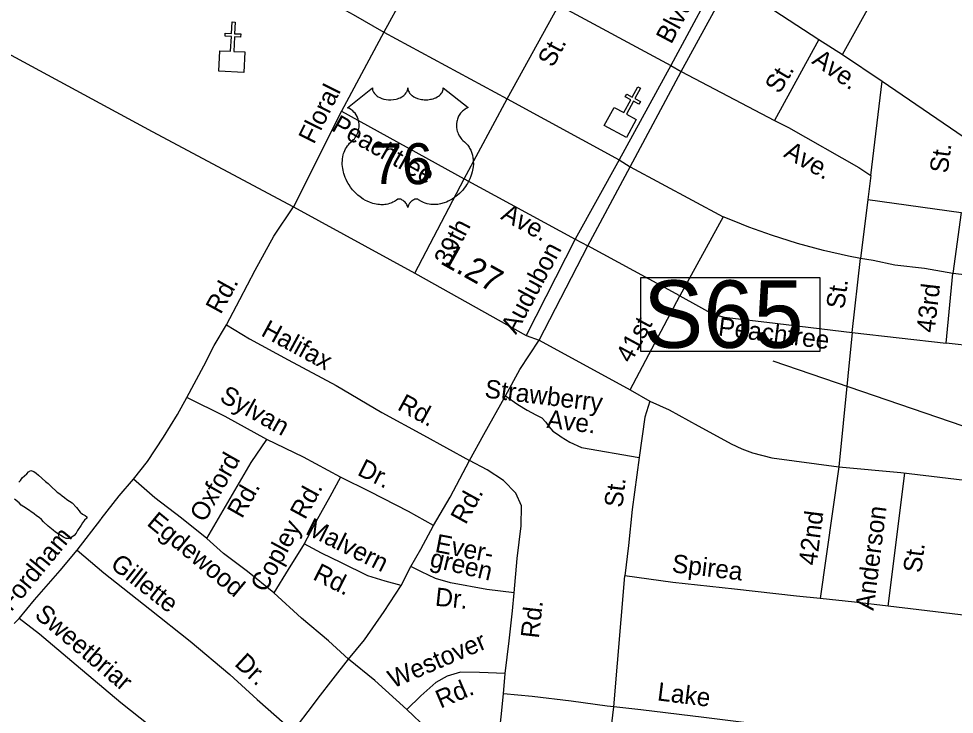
# Model space of a CAD drawing. Extents: x 2290055 to 2389491, y 66597 to 237875.
# Drawn here: x 2330699 to 2335553, y 168365 to 171977 of the extents above; entities that cross this region are included whole.
import ezdxf

# ---------------------------------------------------------------- set-up
doc = ezdxf.new("R2010")
doc.units = 0
for name, color, linetype in [('Exist Cultural Church CELL', 7, 'Continuous'), ('Exist Hydrographic Pond Under 1500 Sq Ft', 7, 'Continuous'), ('Exist Road Non-System Type 51', 7, 'Continuous'), ('Exist Road Non-System Type 51 Label', 7, 'Continuous'), ('Exist Road Primary US Mileage Hundredths English Label', 7, 'Continuous'), ('Exist Road Primary US Shield CELL', 7, 'Continuous'), ('Exist Road Primary US Shield Number Label', 7, 'Continuous'), ('Exist Road Primary US Structure Ovrhead Sign Number Label', 7, 'Continuous'), ('Exist Road Primary US UnDivided 4 Lane Attributed', 7, 'Continuous'), ('Exist Road Secondary Type 51 Attributed', 7, 'Continuous'), ('Exist Road Secondary Type 51 Label', 7, 'Continuous')]:
    doc.layers.add(name, color=color, linetype=linetype)

msp = doc.modelspace()

# ---------------------------------------------------------------- linework, layer by layer
at = {"layer": 'Exist Cultural Church CELL'}
for points in [[(2331742, 171810.3), (2331798.9, 171807.7), (2331802.5, 171883.7), (2331770.5, 171885.2), (2331771.3, 171901.2), (2331803.3, 171899.7), (2331806.1, 171959.7), (2331822.1, 171959), (2331819.3, 171898.9), (2331851.2, 171897.4), (2331850.5, 171881.4), (2331818.5, 171883), (2331814.9, 171806.9), (2331872.5, 171804), (2331867.4, 171697.7), (2331736.9, 171703.9)], [(2333788.2, 171516.1), (2333838.3, 171489.1), (2333874.6, 171556), (2333846.5, 171571.3), (2333854.1, 171585.3), (2333882.2, 171570.1), (2333910.9, 171623), (2333925, 171615.3), (2333896.3, 171562.4), (2333924.4, 171547.2), (2333916.8, 171533.2), (2333888.7, 171548.4), (2333852.4, 171481.5), (2333903, 171453.9), (2333852.3, 171360.3), (2333737.5, 171422.6)]]:
    msp.add_lwpolyline(points, close=True, dxfattribs=at)
at = {"layer": 'Exist Hydrographic Pond Under 1500 Sq Ft'}
for points in [[(2330699.2, 169570.4), (2330708.7, 169579.7), (2330717.2, 169592.5), (2330741, 169612.8), (2330751, 169624.5), (2330762.5, 169631.2), (2330777.5, 169625.4), (2330790.5, 169616.6), (2330802.7, 169606.4), (2330838.7, 169572.9), (2330852, 169563.1), (2330865, 169552), (2330898.7, 169518.4), (2330912, 169508.9), (2330924, 169498.8), (2330937.5, 169489.9), (2330949.2, 169479.8), (2330976, 169462.1), (2330998.5, 169438.6), (2331017.5, 169414), (2331029.7, 169403.9), (2331043.5, 169397.2), (2331053.5, 169389.7), (2331052.2, 169383.8), (2331040.7, 169372.2), (2331031, 169359.9), (2331023, 169346.2), (2331004.5, 169319.4), (2330997, 169305.7), (2330987.7, 169294.1), (2330975.5, 169284.1), (2330961.2, 169277.5)], [(2330961.2, 169277.5), (2330946, 169278.2), (2330931.2, 169285.1), (2330917.5, 169293.4), (2330890.5, 169310.6), (2330878, 169321.5), (2330852.5, 169341.6), (2330828.5, 169364), (2330817.5, 169376.3), (2330804.7, 169387.5), (2330791.5, 169395.5), (2330779, 169405.5), (2330739.2, 169434.1), (2330713, 169451.4), (2330702, 169463), (2330678, 169482.6)]]:
    msp.add_lwpolyline(points, dxfattribs=at)
at = {"layer": 'Exist Road Non-System Type 51'}
for p, q in [((2334973.3, 171791.4), (2335372.8, 172509.6)), ((2332858.5, 172394), (2332593.8, 171907.3)), ((2334342.1, 172216.4), (2334083.2, 171734.2)), ((2334136.3, 171702.2), (2334393.9, 172176.4)), ((2333233.8, 171560.4), (2333500.7, 172047.2)), ((2333500.7, 172047.2), (2334083.2, 171734.2)), ((2332593.8, 171907.3), (2332373.8, 171496.5)), ((2332593.8, 171907.3), (2333233.8, 171560.4)), ((2334850.1, 171868.6), (2334620.6, 171447.3)), ((2334083.2, 171734.2), (2333814.4, 171243.4)), ((2334083.2, 171734.2), (2334136.3, 171702.2)), ((2333872, 171207.6), (2334136.3, 171702.2)), ((2334136.3, 171702.2), (2334620.6, 171447.3)), ((2335120.2, 171162.8), (2335178.7, 171651.5)), ((2333009.9, 171145.6), (2333233.8, 171560.4)), ((2333233.8, 171560.4), (2333814.4, 171243.4)), ((2332373.8, 171496.5), (2332125.6, 171000.3)), ((2332373.8, 171496.5), (2333009.9, 171145.6)), ((2333814.4, 171243.4), (2333586.5, 170832)), ((2333814.4, 171243.4), (2333872, 171207.6)), ((2333651.9, 170796.8), (2333872, 171207.6)), ((2333872, 171207.6), (2334354.2, 170948.7)), ((2332755.3, 170655.3), (2333009.9, 171145.6)), ((2333009.9, 171145.6), (2333586.5, 170832)), ((2335120.2, 171162.8), (2335104.9, 171037.8)), ((2335104.9, 171037.8), (2335067.1, 170730.8)), ((2335588.4, 170970), (2335546.4, 170653.6)), ((2334354.2, 170948.7), (2334128.6, 170537.4)), ((2333586.5, 170832), (2333332.3, 170331.9)), ((2333586.5, 170832), (2333651.9, 170796.8)), ((2333399.2, 170306.7), (2333651.9, 170796.8)), ((2334128.6, 170537.4), (2333651.9, 170796.8)), ((2335024.2, 170346.7), (2335067.1, 170730.8)), ((2335510.8, 170292.1), (2335546.4, 170653.6)), ((2335944.7, 170605.5), (2335546.4, 170653.6)), ((2333871.9, 170049), (2334128.6, 170537.4)), ((2335024.2, 170346.7), (2334954, 169649.8)), ((2335024.2, 170346.7), (2335510.8, 170292.1)), ((2335914, 170245.3), (2335510.8, 170292.1)), ((2331003.5, 169217.4), (2331125.1, 169377.2)), ((2332683.6, 169033.8), (2332733.6, 169132)), ((2330701.5, 168863.2), (2330676.6, 168836.2)), ((2333214, 168470.6), (2333223.9, 168577))]:
    msp.add_line(p, q, dxfattribs=at)
for points in [[(2332358.1, 172040.1), (2332434, 171999.1), (2332593.8, 171907.3)], [(2334620.6, 171447.3), (2334692.3, 171412), (2335058.5, 171204.7), (2335120.2, 171162.8)], [(2331777.7, 170386.6), (2331846.3, 170519.3), (2331926.3, 170670.4), (2332023.3, 170848.2), (2332125.6, 171000.3)], [(2335104.9, 171037.8), (2335588.4, 170970)], [(2335067.1, 170730.8), (2335004.5, 170744.4), (2334875.4, 170773.1), (2334740.1, 170809.7), (2334604.1, 170852.6), (2334486.6, 170893.9), (2334411.2, 170924.7), (2334354.2, 170948.7)], [(2335546.4, 170653.6), (2335399.3, 170679.9), (2335244.7, 170697.8), (2335131.5, 170721.2), (2335067.1, 170730.8)], [(2334128.6, 170537.4), (2334226.5, 170483.5), (2334287.9, 170449.8), (2334320.6, 170437), (2334359.1, 170426.7), (2334580, 170401.3), (2335024.2, 170346.7)], [(2331572.4, 170010.2), (2331660.1, 170173.8), (2331713.7, 170280), (2331777.7, 170386.6)], [(2331777.7, 170386.6), (2331896.4, 170315.1), (2332097, 170204.9), (2332346.1, 170072.7), (2332584.1, 169932.1), (2332798.8, 169814.6), (2333038, 169681.9)], [(2333224.3, 170019.1), (2333299.3, 170154.7), (2333399.2, 170306.7)], [(2331295.2, 169585.1), (2331367.6, 169677.9), (2331450.6, 169803.2), (2331524, 169922.3), (2331572.4, 170010.2)], [(2331987.3, 169792.6), (2331770.3, 169912), (2331572.4, 170010.2)], [(2333038, 169681.9), (2333112.7, 169817.2), (2333224.3, 170019.1)], [(2333224.3, 170019.1), (2333289.6, 169973.1), (2333336.9, 169944.7), (2333382.1, 169920.5), (2333412.6, 169903.7), (2333433.6, 169881.6), (2333449.4, 169858.4), (2333470.4, 169834.2), (2333499.8, 169815.3), (2333513.5, 169805.8), (2333558.7, 169778.4), (2333618.7, 169750), (2333917.9, 169697.9)], [(2333973.9, 169991.1), (2333947.4, 169908), (2333917.9, 169697.9)], [(2331675.6, 169278.1), (2331773, 169443.8), (2331906.1, 169673.2), (2331987.3, 169792.6)], [(2332369.3, 169595.4), (2332177.1, 169700), (2331987.3, 169792.6)], [(2333917.9, 169697.9), (2333882.4, 169427.5), (2333863.8, 169240.7), (2333843.8, 169083.7)], [(2332851.2, 169344.4), (2332937.6, 169491.9), (2333038, 169681.9)], [(2333269.3, 168995), (2333286.2, 169173.5), (2333305.5, 169342.7), (2333307.3, 169446.8), (2333278.7, 169513.6), (2333214.1, 169579), (2333129.8, 169633.7), (2333038, 169681.9)], [(2334954, 169649.8), (2334857.7, 168965.7)], [(2332369.3, 169595.4), (2332313.3, 169493.4), (2332240.3, 169364.5), (2332180.8, 169249.9)], [(2332851.2, 169344.4), (2332722.3, 169417.4), (2332522.3, 169519.7), (2332369.3, 169595.4)], [(2335209.6, 168926.6), (2335297.4, 169617.8)], [(2331125.1, 169377.2), (2331127.4, 169380.2), (2331220.4, 169500.1), (2331295.2, 169585.1)], [(2331675.6, 169278.1), (2331543.4, 169382.9), (2331405, 169489.3), (2331295.2, 169585.1)], [(2332733.6, 169132), (2332786.1, 169222), (2332851.2, 169344.4)], [(2332022.8, 168995.5), (2331886.2, 169106.3), (2331762.7, 169199.6), (2331675.6, 169278.1)], [(2330701.5, 168863.2), (2330781.7, 168958.6), (2330913.8, 169111.8), (2331003.5, 169217.4)], [(2331003.5, 169217.4), (2331140.5, 169098.8), (2331380, 168910), (2331588.7, 168744.3), (2331795.4, 168572.3), (2331936.7, 168442.1), (2332123.1, 168277.5)], [(2332180.8, 169249.9), (2332098.1, 169116.7), (2332022.8, 168995.5)], [(2332683.6, 169033.8), (2332600.7, 169056.5), (2332511.3, 169083.1), (2332374.7, 169151.6), (2332270.7, 169201.6), (2332180.8, 169249.9)], [(2333269.3, 168995), (2333128.5, 169013.4), (2332939.1, 169047.9), (2332862, 169070.8), (2332788.8, 169104), (2332733.6, 169132)], [(2333786.6, 168404.2), (2333843.8, 169083.7)], [(2334857.7, 168965.7), (2334734.4, 168978.8), (2334413, 169014.3), (2334093.3, 169049.6), (2333843.8, 169083.7)], [(2332410.6, 168650.8), (2332492.6, 168752.2), (2332594.8, 168898.4), (2332683.6, 169033.8)], [(2332410.6, 168650.8), (2332306.7, 168746.8), (2332165.9, 168863.3), (2332022.8, 168995.5)], [(2333223.9, 168577), (2333243.1, 168745.8), (2333260.9, 168902.7), (2333269.3, 168995)], [(2335209.6, 168926.6), (2335035.7, 168946.7), (2334857.7, 168965.7)], [(2336429, 168782.3), (2336328.5, 168787.9), (2336030.9, 168828.3), (2335671.1, 168871.8), (2335369.3, 168908.1), (2335209.6, 168926.6)], [(2331835.2, 167921.8), (2331706.4, 168042.7), (2331470.8, 168231.6), (2331229.2, 168423.9), (2330997.3, 168620.8), (2330806.8, 168781.3), (2330701.5, 168863.2)], [(2332253.3, 168448.7), (2332330.6, 168549.5), (2332410.6, 168650.8)], [(2332713, 168390.7), (2332546.9, 168540.1), (2332410.6, 168650.8)], [(2333223.9, 168577), (2333089.4, 168581.5), (2332991.5, 168583.9), (2332922.1, 168563.1), (2332863.4, 168530.6), (2332786, 168461.6), (2332713, 168390.7)], [(2332123.1, 168277.5), (2332227.9, 168415.5), (2332253.3, 168448.7)], [(2333158, 167960), (2333177.4, 168133.1), (2333202.6, 168352), (2333214, 168470.6)], [(2333752.7, 168407.9), (2333565.7, 168432.4), (2333362.5, 168456.5), (2333214, 168470.6)], [(2333158, 167960), (2333014.6, 168100.4), (2332819.1, 168288.9), (2332713, 168390.7)], [(2333669.9, 167512.9), (2333686, 167601), (2333708.5, 167739.2), (2333734.2, 167961), (2333775.9, 168317.8), (2333786.6, 168404.2)], [(2333786.6, 168404.2), (2333752.7, 168407.9)], [(2334965.9, 168263.6), (2334697.5, 168293.4), (2334253.3, 168347.7), (2333927.4, 168388.9), (2333786.6, 168404.2)]]:
    msp.add_lwpolyline(points, dxfattribs=at)
at = {"layer": 'Exist Road Primary US Shield CELL'}
msp.add_lwpolyline([(2332534.1, 171616.9), (2332534.4, 171611.6), (2332535.7, 171605.3), (2332536.7, 171602), (2332539.6, 171595.8), (2332544.5, 171588.4), (2332551.3, 171581.2), (2332559, 171574.9), (2332564.1, 171571.5), (2332572.9, 171566.8), (2332582.9, 171562.6), (2332593.9, 171559.5), (2332605.3, 171557.2), (2332617.6, 171555.8), (2332629.9, 171555.6), (2332643.1, 171556.6), (2332657.7, 171559.4), (2332664.4, 171561.1), (2332671.9, 171563.7), (2332678.9, 171566.6), (2332686.6, 171570.7), (2332692.7, 171574.6), (2332697.6, 171578.1), (2332704.4, 171584.7), (2332709.8, 171591.4), (2332712.1, 171595.2), (2332714.1, 171598.9), (2332716.8, 171606.6), (2332717.5, 171610.1), (2332718.1, 171617.2), (2332718.5, 171611.2), (2332719.1, 171607.5), (2332720.1, 171603.8), (2332721.6, 171600), (2332724.4, 171594.5), (2332727.4, 171589.9), (2332733.2, 171583.2), (2332736.7, 171579.8), (2332740, 171577.2), (2332748.7, 171571.2), (2332758.9, 171566), (2332764, 171563.8), (2332769.1, 171562), (2332775.6, 171560), (2332782.4, 171558.4), (2332789.1, 171557.2), (2332795.9, 171556.3), (2332802.9, 171555.7), (2332808.6, 171555.6), (2332815.6, 171555.7), (2332822.1, 171556), (2332828.7, 171556.8), (2332836, 171558), (2332841.8, 171559.3), (2332849.5, 171561.4), (2332856.5, 171563.9), (2332862.7, 171566.5), (2332870.7, 171570.7), (2332877.1, 171574.7), (2332881.8, 171578.5), (2332887.4, 171583.7), (2332892.8, 171589.8), (2332895.9, 171594.3), (2332898.1, 171599), (2332900.1, 171603.8), (2332901.4, 171609), (2332902, 171613.5), (2332902.1, 171617.3), (2333030.7, 171514.9), (2333027.7, 171513.7), (2333020.7, 171510.3), (2333015.1, 171507), (2333006.3, 171500.8), (2333002.5, 171497.4), (2332998.7, 171493.8), (2332995.2, 171490), (2332992.1, 171486.4), (2332988.4, 171481.3), (2332985.1, 171476.1), (2332981.8, 171470.4), (2332979.4, 171465.5), (2332975.5, 171455.1), (2332973.6, 171448.6), (2332972.4, 171443), (2332970.8, 171431.6), (2332970.5, 171426.1), (2332970.5, 171420.7), (2332970.8, 171415), (2332971.3, 171409.5), (2332972.3, 171403.8), (2332973.2, 171398.8), (2332974.8, 171392.7), (2332977.1, 171385.5), (2332979.9, 171378.6), (2332985.8, 171367.4), (2332993.3, 171356), (2332998.7, 171349.7), (2333004, 171344.2), (2333012, 171337.5), (2333016.2, 171333.7), (2333021.2, 171328.8), (2333029.2, 171319.4), (2333032.5, 171315), (2333035.8, 171310.1), (2333038.8, 171305), (2333041.9, 171299.5), (2333044.3, 171294.7), (2333048.8, 171283.7), (2333052.1, 171273), (2333053.6, 171267.4), (2333056, 171254.7), (2333057, 171248.5), (2333057.9, 171236.2), (2333058, 171221.3), (2333056.8, 171207.2), (2333054.2, 171190.7), (2333052, 171180.8), (2333048.6, 171169.3), (2333045.3, 171159.4), (2333039.5, 171144.7), (2333034.2, 171134.1), (2333027.5, 171121.6), (2333022.9, 171114.1), (2333017.5, 171106), (2333010.7, 171096.8), (2333002.8, 171086.9), (2332993.3, 171076.5), (2332985.6, 171068.8), (2332975.6, 171059.8), (2332969.5, 171054.8), (2332960.9, 171048.3), (2332949, 171040.4), (2332937.3, 171033.6), (2332927.4, 171028.5), (2332918.6, 171024.7), (2332907.2, 171020.4), (2332888.2, 171015.2), (2332881.3, 171013.7), (2332873.1, 171012.5), (2332865.4, 171011.7), (2332858, 171011.3), (2332848, 171011.3), (2332838, 171012), (2332828.6, 171013.4), (2332818.8, 171015.5), (2332808.5, 171018.5), (2332799.2, 171022.1), (2332789.8, 171026.8), (2332773.9, 171036.8), (2332769.3, 171039.2), (2332766.7, 171039.9), (2332760.6, 171040.2), (2332754.8, 171039), (2332748.9, 171036.7), (2332745.3, 171034.8), (2332740.6, 171031.6), (2332736.9, 171028.8), (2332732.5, 171024.6), (2332729.5, 171021.1), (2332727.2, 171018.3), (2332722.7, 171011.3), (2332721.1, 171007.9), (2332719.4, 171003.6), (2332717.9, 170997.2), (2332715.9, 171005.3), (2332713.6, 171010.6), (2332710.8, 171015.2), (2332708, 171019.2), (2332703.5, 171024.3), (2332699.5, 171028.2), (2332694.6, 171032.2), (2332689.4, 171035.3), (2332685.3, 171037.4), (2332681.5, 171038.9), (2332676.9, 171040), (2332673.1, 171040.3), (2332670, 171040.2), (2332665.7, 171039.3), (2332659.9, 171035.1), (2332654.4, 171031.3), (2332648.4, 171027.5), (2332641.2, 171023.7), (2332636, 171021.3), (2332629.8, 171018.9), (2332622.5, 171016.4), (2332614.6, 171014.4), (2332606.4, 171012.8), (2332599.3, 171011.7), (2332591.6, 171011), (2332584.7, 171010.7), (2332577.5, 171010.8), (2332570.7, 171011.4), (2332562.9, 171012), (2332553.2, 171013.5), (2332545.1, 171015.3), (2332536.6, 171017.6), (2332527.9, 171020.3), (2332518.6, 171023.9), (2332506.9, 171029), (2332498.7, 171033.2), (2332485.9, 171040.5), (2332470.9, 171050.9), (2332459.5, 171060.1), (2332451.2, 171067.7), (2332439, 171080.1), (2332431.8, 171088.3), (2332420.5, 171102.8), (2332413.3, 171113.4), (2332408.6, 171121.2), (2332401.8, 171133.6), (2332398, 171141.4), (2332393.2, 171152.8), (2332389.3, 171163.3), (2332386.2, 171173.1), (2332384.4, 171179.4), (2332382, 171190.5), (2332380.5, 171198.3), (2332379.1, 171209), (2332378.3, 171220.3), (2332378.1, 171230.7), (2332378.4, 171239.4), (2332379.4, 171249.5), (2332381.1, 171260.2), (2332383.2, 171269.4), (2332385, 171276), (2332387.8, 171284.1), (2332391.4, 171293), (2332395.6, 171301.5), (2332399.7, 171308.5), (2332404.8, 171316.1), (2332409.8, 171322.6), (2332416.3, 171329.7), (2332423.2, 171336.3), (2332429.4, 171341.4), (2332436.9, 171348.7), (2332440.8, 171353.1), (2332445.4, 171359.2), (2332449.2, 171364.9), (2332452.1, 171370), (2332456, 171377.5), (2332458.4, 171383.2), (2332461.3, 171391.8), (2332462.8, 171397.9), (2332464.3, 171405.7), (2332465.3, 171413.1), (2332465.7, 171422.3), (2332465.5, 171429.9), (2332464.5, 171438.8), (2332462.8, 171447.3), (2332460.8, 171454.7), (2332457.6, 171463.2), (2332454.7, 171469.5), (2332449.8, 171477.9), (2332444.3, 171485.7), (2332438.6, 171492.1), (2332432.9, 171497.8), (2332427.5, 171502.1), (2332422.3, 171505.8), (2332415.7, 171509.8), (2332409.4, 171512.9), (2332405.5, 171514.5)], close=True, dxfattribs=at)
at = {"layer": 'Exist Road Primary US Structure Ovrhead Sign Number Label'}
msp.add_line((2336297.2, 169621.3), (2334613.7, 170198.3), dxfattribs=at)
msp.add_lwpolyline([(2333926.2, 170632.1), (2334855.2, 170632.1), (2334855.2, 170248), (2333926.2, 170248)], close=True, dxfattribs=at)
at = {"layer": 'Exist Road Primary US UnDivided 4 Lane Attributed'}
msp.add_lwpolyline([(2330409.6, 171923.1), (2331391.7, 171391.3), (2332125.6, 171000.3), (2332755.3, 170655.3), (2333332.3, 170331.9), (2333399.2, 170306.7), (2333871.9, 170049), (2333973.9, 169991.1), (2334073.9, 169945.1), (2334225.2, 169863.2), (2334323.5, 169809), (2334394.9, 169769.8), (2334450.1, 169744.1), (2334506.8, 169722), (2334605.9, 169696.1), (2334954, 169649.8), (2335275.2, 169620.5), (2335810.1, 169555.7), (2336371.9, 169489.2), (2336574.6, 169464.8)], dxfattribs=at)
at = {"layer": 'Exist Road Secondary Type 51 Attributed'}
msp.add_lwpolyline([(2331540.9, 174494.5), (2331962.3, 174102.7), (2332457.8, 173618.4), (2332671.1, 173397.6), (2332797.2, 173279.7), (2332931.5, 173164.5), (2332991.8, 173115.1), (2333074.1, 173052), (2333193.3, 172964.3), (2333651.1, 172681.7), (2333785.5, 172580.3), (2334124, 172369.9), (2334189.8, 172306), (2334373, 172197.9), (2334502.4, 172097.5), (2334850.1, 171868.6), (2334973.3, 171791.4), (2335178.7, 171651.5), (2335637.4, 171339.5), (2336007.1, 171089.7), (2336218.5, 170959.2), (2336366.5, 170896.1)], dxfattribs=at)

# ---------------------------------------------------------------- texts
at = {"layer": 'Exist Road Non-System Type 51 Label'}
for s, rotation, p in [('Blvd.', 61.7683, (2334084.3, 171840.3)), ('St.', 61.6928, (2333470.5, 171719)), ('St.', 59.0337, (2334646.1, 171582.1)), ('Floral', 63.4294, (2332230.7, 171320.5)), ('Peachtree', 330.5666, (2332317, 171398.6)), ('Ave.', 330.4838, (2334663, 171262.9)), ('St.', 82.5418, (2335518.8, 171171.3)), ('Ave.', 331.4093, (2333195.2, 170938.9)), ('39th', 62.5518, (2332933.2, 170684.9)), ('Audubon', 61.9318, (2333279.3, 170333.6)), ('Rd.', 61.1389, (2331747.3, 170437.5)), ('St.', 82.3332, (2334982.1, 170466.1)), ('43rd', 83.3056, (2335450.3, 170343.2)), ('41st', 61.5132, (2333875.1, 170183.2)), ('Peachtree', 352.7964, (2334324.9, 170332.3)), ('Halifax', 331.4918, (2331951, 170333.8)), ('Strawberry', 352.9712, (2333113.3, 170010.3)), ('Sylvan', 330.7501, (2331735.8, 169994.2)), ('Rd.', 331.4918, (2332658.5, 169949.5)), ('Ave.', 353.1831, (2333435.8, 169853)), ('Oxford ', 60.4184, (2331663.6, 169357)), ('Dr.', 333.6827, (2332451, 169609.9)), ('Rd.', 60.4184, (2331857.8, 169377.1)), ('Copley Rd.', 61.5043, (2331979.5, 168992.7)), ('St.', 83.122, (2333830.8, 169435.2)), ('Rd.', 61.2452, (2333018.1, 169345.9)), ('Egdewood', 320.4191, (2331359.2, 169350.6)), ('42nd', 82.7496, (2334838.9, 169134.7)), ('Anderson', 82.75, (2335133.8, 168901.3)), ('Malvern', 333.3915, (2332182.1, 169303.1)), ('Fordham', 50.6673, (2330660.1, 168893.7)), ('Ever-', 348.9825, (2332854.9, 169209)), ('St.', 82.75, (2335381.4, 169096.1)), ('Gillette', 321.7588, (2331169.1, 169131.4)), ('green', 346.492, (2332827.7, 169134)), ('Spirea', 353.2135, (2334084.7, 169102.7)), ('Rd.', 333.3915, (2332220.2, 169067.7)), ('Dr.', 353.9541, (2332856.6, 168929.4)), ('Sweetbriar', 319.6685, (2330776.3, 168873)), ('Rd.', 83.6261, (2333397.6, 168756.2)), ('Westover', 23.1828, (2332640.9, 168498.6)), ('Dr.', 317.3349, (2331814.3, 168621.8)), ('Rd.', 23.1828, (2332887.7, 168393.9)), ('Lake', 352.8341, (2334008.9, 168437.8))]:
    msp.add_text(s, height=95, rotation=rotation, dxfattribs=at).set_placement(p)
at = {"layer": 'Exist Road Primary US Mileage Hundredths English Label'}
msp.add_text('1.27', height=125, rotation=330.7282, dxfattribs=at).set_placement((2332880.9, 170707.8))
at = {"layer": 'Exist Road Primary US Shield Number Label'}
msp.add_text('76', height=212.5, dxfattribs=at).set_placement((2332529.8, 171117.6))
at = {"layer": 'Exist Road Primary US Structure Ovrhead Sign Number Label'}
msp.add_text('S65', height=350, dxfattribs=at).set_placement((2333938.8, 170267.7))
at = {"layer": 'Exist Road Secondary Type 51 Label'}
msp.add_text('Ave.', height=95, rotation=325.2572, dxfattribs=at).set_placement((2334809.4, 171747.5))

doc.saveas('drawing.dxf')
